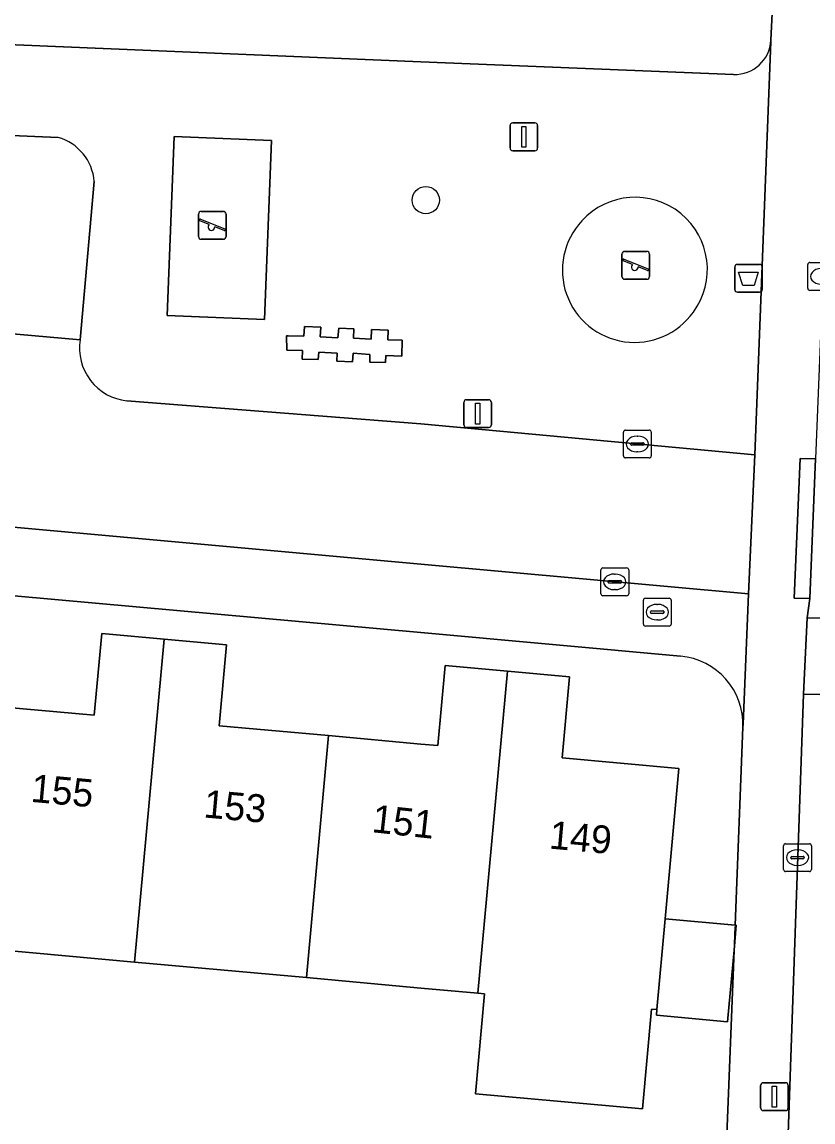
# Model space of a CAD drawing. Extents: x 161354 to 162026, y 386504 to 387460.
# Drawn here: x 161485.68 to 161514.08, y 387130.48 to 387169.99 of the extents above; entities that cross this region are included whole.
import ezdxf

# ---------------------------------------------------------------- set-up
doc = ezdxf.new("R2010")
doc.units = 0
for name, color, linetype in [('IMGEO_Afvalbak', 7, 'Continuous'), ('IMGEO_Boom', 7, 'Continuous'), ('IMGEO_Brandkraan', 7, 'Continuous'), ('IMGEO_Erf', 7, 'Continuous'), ('IMGEO_Kolk', 7, 'Continuous'), ('IMGEO_Lichtmast', 7, 'Continuous'), ('IMGEO_Muur', 7, 'Continuous'), ('IMGEO_Pand', 7, 'Continuous'), ('IMGEO_Pand_nummerreeks', 7, 'Continuous'), ('IMGEO_Parkeervlak_open', 7, 'Continuous'), ('IMGEO_Rijbaan_lokaal_open', 7, 'Continuous'), ('IMGEO_Speelvoorziening', 7, 'Continuous'), ('IMGEO_Terreindeel_open', 7, 'Continuous'), ('IMGEO_Voetpad_open', 7, 'Continuous')]:
    doc.layers.add(name, color=color, linetype=linetype)

msp = doc.modelspace()

# ---------------------------------------------------------------- linework, layer by layer
at = {"layer": 'IMGEO_Afvalbak'}
for p, q in [((161511.265, 387160.385), (161511.265, 387161.185)), ((161511.265, 387161.185), (161511.265, 387160.385)), ((161511.365, 387161.285), (161512.155, 387161.285)), ((161512.155, 387161.285), (161511.365, 387161.285)), ((161512.255, 387161.185), (161512.255, 387160.385)), ((161512.255, 387160.385), (161512.255, 387161.185)), ((161512.155, 387160.285), (161511.365, 387160.285)), ((161511.365, 387160.285), (161512.155, 387160.285))]:
    msp.add_line(p, q, dxfattribs=at)
msp.add_lwpolyline([(161511.408, 387160.999), (161512.112, 387160.999), (161511.963, 387160.529), (161511.557, 387160.529), (161511.408, 387160.999)], dxfattribs=at)
for centre, start, end in [((161511.365, 387161.185), 90, 180), ((161511.365, 387161.185), 90, 180), ((161512.155, 387161.185), 0, 90), ((161512.155, 387161.185), 360, 90), ((161511.365, 387160.385), 180, 270), ((161511.365, 387160.385), 180, 270), ((161512.155, 387160.385), 270, 0), ((161512.155, 387160.385), 270, 0)]:
    msp.add_arc(centre, 0.1, start, end, dxfattribs=at)
at = {"layer": 'IMGEO_Boom'}
msp.add_circle((161500.177, 387163.593), 0.489, dxfattribs=at)
at = {"layer": 'IMGEO_Brandkraan'}
for p, q in [((161507.987, 387148.367), (161507.987, 387149.219)), ((161508.062, 387149.293), (161508.914, 387149.293)), ((161508.475, 387149.073), (161508.5, 387149.073)), ((161508.988, 387149.219), (161508.988, 387148.367)), ((161508.246, 387148.787), (161508.246, 387148.799)), ((161508.684, 387148.75), (161508.286, 387148.75)), ((161508.289, 387148.836), (161508.687, 387148.836)), ((161508.73, 387148.799), (161508.73, 387148.787)), ((161508.914, 387148.293), (161508.062, 387148.293)), ((161508.498, 387148.513), (161508.473, 387148.513))]:
    msp.add_line(p, q, dxfattribs=at)
for points in [[(161507.987, 387148.367), (161507.987, 387149.219)], [(161508.062, 387149.293), (161508.914, 387149.293)], [(161508.988, 387149.219), (161508.988, 387148.367)], [(161508.914, 387148.293), (161508.062, 387148.293)]]:
    msp.add_lwpolyline(points, dxfattribs=at)
for centre, radius, start, end in [((161508.064, 387149.217), 0.0765, 91.552, 178.448), ((161508.064, 387149.217), 0.0765, 91.552, 178.448), ((161508.912, 387149.217), 0.0765, 1.552, 88.448), ((161508.912, 387149.217), 0.0765, 1.552, 88.448), ((161508.286, 387148.796), 0.0403, 85.8775, 175.7526), ((161508.283, 387148.786), 0.0366, 178.938, 274.7102), ((161508.687, 387148.793), 0.043, 264.8664, 352.4533), ((161508.691, 387148.798), 0.0386, 1.7309, 96.639), ((161508.064, 387148.369), 0.0765, 181.552, 268.448), ((161508.064, 387148.369), 0.0765, 181.552, 268.448), ((161508.912, 387148.369), 0.0765, 271.552, 358.448), ((161508.912, 387148.369), 0.0765, 271.552, 358.448)]:
    msp.add_arc(centre, radius, start, end, dxfattribs=at)
for centre, major_axis, ratio, start_param, end_param in [((161508.474, 387148.793), (-0.387, 0.002), 0.722429, 4.712389, 7.853982), ((161508.499, 387148.793), (-0.39, 0.002), 0.717154, 1.570796, 4.712389)]:
    msp.add_ellipse(centre, major_axis=major_axis, ratio=ratio, start_param=start_param, end_param=end_param, dxfattribs=at)
at = {"layer": 'IMGEO_Erf'}
for points in [[(161512.564, 387169.331), (161512.837, 387174.865), (161506.629, 387175.112), (161500.585, 387175.353), (161500, 387175.376), (161494.521, 387175.594), (161488.565, 387175.831), (161482.651, 387176.066), (161476.617, 387176.307), (161470.615, 387176.545), (161464.768, 387176.778), (161458.647, 387177.022), (161452.535, 387177.265), (161452.734, 387182.262), (161452.859, 387185.382)], [(161450.393, 387170.646), (161500, 387168.554), (161511.224, 387168.107)], [(161509.317, 387147.216), (161500, 387148.057), (161450.361, 387152.539)], [(161484.378, 387145.443), (161488.278, 387145.088), (161488.545, 387148.027), (161490.782, 387147.823), (161493.022, 387147.619), (161492.758, 387144.716), (161496.685, 387144.359), (161500, 387144.058), (161500.612, 387144.002), (161500.873, 387146.876), (161503.108, 387146.673), (161505.339, 387146.47), (161505.074, 387143.557), (161509.259, 387143.176), (161508.768, 387137.784), (161511.278, 387137.555), (161511.559, 387144.657)], [(161443.304, 387126.162), (161504.734, 387123.695), (161504.848, 387126.813), (161504.962, 387129.932), (161510.967, 387129.712), (161511.242, 387136.649), (161511.009, 387134.085), (161508.453, 387134.317), (161508.471, 387134.521), (161508.278, 387134.539), (161507.952, 387130.951), (161501.961, 387131.496), (161502.288, 387135.084), (161502.051, 387135.106), (161500, 387135.292), (161495.891, 387135.666), (161489.722, 387136.227), (161483.586, 387136.786)]]:
    msp.add_lwpolyline(points, dxfattribs=at)
for centre, radius, start, end in [((161511.274, 387169.398), 1.292, 267.7926, 357.0266), ((161509.095, 387144.76), 2.466, 357.607, 84.8377)]:
    msp.add_arc(centre, radius, start, end, dxfattribs=at)
at = {"layer": 'IMGEO_Kolk'}
for p, q in [((161513.964, 387161.351), (161514.816, 387161.351)), ((161513.889, 387160.425), (161513.889, 387161.277)), ((161514.816, 387160.351), (161513.964, 387160.351)), ((161507.272, 387154.406), (161507.272, 387155.258)), ((161507.347, 387155.332), (161508.199, 387155.332)), ((161507.76, 387155.112), (161507.785, 387155.112)), ((161508.273, 387155.258), (161508.273, 387154.406)), ((161507.531, 387154.826), (161507.531, 387154.838)), ((161507.969, 387154.789), (161507.571, 387154.789)), ((161507.574, 387154.875), (161507.972, 387154.875)), ((161508.015, 387154.838), (161508.015, 387154.826)), ((161508.199, 387154.332), (161507.347, 387154.332)), ((161507.783, 387154.552), (161507.758, 387154.552)), ((161506.461, 387149.456), (161506.461, 387150.308)), ((161506.536, 387150.382), (161507.388, 387150.382)), ((161507.462, 387150.308), (161507.462, 387149.456)), ((161506.72, 387149.876), (161506.72, 387149.888)), ((161507.158, 387149.839), (161506.76, 387149.839)), ((161506.763, 387149.925), (161507.161, 387149.925)), ((161506.949, 387150.162), (161506.974, 387150.162)), ((161507.204, 387149.888), (161507.204, 387149.876)), ((161506.972, 387149.602), (161506.947, 387149.602)), ((161507.388, 387149.382), (161506.536, 387149.382)), ((161513.02, 387139.552), (161513.02, 387140.404)), ((161513.095, 387140.478), (161513.947, 387140.478)), ((161514.021, 387140.404), (161514.021, 387139.552)), ((161513.279, 387139.972), (161513.279, 387139.984)), ((161513.322, 387140.021), (161513.72, 387140.021)), ((161513.508, 387140.258), (161513.533, 387140.258)), ((161513.763, 387139.984), (161513.763, 387139.972)), ((161513.717, 387139.935), (161513.319, 387139.935)), ((161513.531, 387139.698), (161513.506, 387139.698)), ((161513.947, 387139.478), (161513.095, 387139.478))]:
    msp.add_line(p, q, dxfattribs=at)
for points in [[(161513.964, 387161.351), (161514.816, 387161.351)], [(161513.889, 387160.425), (161513.889, 387161.277)], [(161514.816, 387160.351), (161513.964, 387160.351)], [(161507.272, 387154.406), (161507.272, 387155.258)], [(161507.347, 387155.332), (161508.199, 387155.332)], [(161508.273, 387155.258), (161508.273, 387154.406)], [(161508.199, 387154.332), (161507.347, 387154.332)], [(161506.461, 387149.456), (161506.461, 387150.308)], [(161506.536, 387150.382), (161507.388, 387150.382)], [(161507.462, 387150.308), (161507.462, 387149.456)], [(161507.388, 387149.382), (161506.536, 387149.382)], [(161513.02, 387139.552), (161513.02, 387140.404)], [(161513.095, 387140.478), (161513.947, 387140.478)], [(161514.021, 387140.404), (161514.021, 387139.552)], [(161513.947, 387139.478), (161513.095, 387139.478)]]:
    msp.add_lwpolyline(points, dxfattribs=at)
for centre, radius, start, end in [((161513.966, 387161.275), 0.0765, 91.552, 178.448), ((161513.966, 387161.275), 0.0765, 91.552, 178.448), ((161513.966, 387160.427), 0.0765, 181.552, 268.448), ((161513.966, 387160.427), 0.0765, 181.552, 268.448), ((161507.349, 387155.256), 0.0765, 91.552, 178.448), ((161507.349, 387155.256), 0.0765, 91.552, 178.448), ((161508.197, 387155.256), 0.0765, 1.552, 88.448), ((161508.197, 387155.256), 0.0765, 1.552, 88.448), ((161507.571, 387154.835), 0.0403, 85.8775, 175.7526), ((161507.568, 387154.825), 0.0366, 178.938, 274.7102), ((161507.972, 387154.832), 0.043, 264.8664, 352.4533), ((161507.976, 387154.837), 0.0386, 1.7309, 96.639), ((161507.349, 387154.408), 0.0765, 181.552, 268.448), ((161507.349, 387154.408), 0.0765, 181.552, 268.448), ((161508.197, 387154.408), 0.0765, 271.552, 358.448), ((161508.197, 387154.408), 0.0765, 271.552, 358.448), ((161506.538, 387150.306), 0.0765, 91.552, 178.448), ((161506.538, 387150.306), 0.0765, 91.552, 178.448), ((161507.386, 387150.306), 0.0765, 1.552, 88.448), ((161507.386, 387150.306), 0.0765, 1.552, 88.448), ((161506.76, 387149.885), 0.0403, 85.8775, 175.7526), ((161506.757, 387149.875), 0.0366, 178.938, 274.7102), ((161507.161, 387149.882), 0.043, 264.8664, 352.4533), ((161507.165, 387149.887), 0.0386, 1.7309, 96.639), ((161506.538, 387149.458), 0.0765, 181.552, 268.448), ((161506.538, 387149.458), 0.0765, 181.552, 268.448), ((161507.386, 387149.458), 0.0765, 271.552, 358.448), ((161507.386, 387149.458), 0.0765, 271.552, 358.448), ((161513.097, 387140.402), 0.0765, 91.552, 178.448), ((161513.097, 387140.402), 0.0765, 91.552, 178.448), ((161513.945, 387140.402), 0.0765, 1.552, 88.448), ((161513.945, 387140.402), 0.0765, 1.552, 88.448), ((161513.319, 387139.981), 0.0403, 85.8775, 175.7526), ((161513.316, 387139.971), 0.0366, 178.938, 274.7102), ((161513.72, 387139.978), 0.043, 264.8664, 352.4533), ((161513.724, 387139.983), 0.0386, 1.7309, 96.639), ((161513.097, 387139.554), 0.0765, 181.552, 268.448), ((161513.097, 387139.554), 0.0765, 181.552, 268.448), ((161513.945, 387139.554), 0.0765, 271.552, 358.448), ((161513.945, 387139.554), 0.0765, 271.552, 358.448)]:
    msp.add_arc(centre, radius, start, end, dxfattribs=at)
for centre, major_axis, ratio, start_param, end_param in [((161514.376, 387160.851), (-0.387, 0.002), 0.722429, 4.712389, 7.853982), ((161507.759, 387154.832), (-0.387, 0.002), 0.722429, 4.712389, 7.853982), ((161507.784, 387154.832), (-0.39, 0.002), 0.717154, 1.570796, 4.712389), ((161506.948, 387149.882), (-0.387, 0.002), 0.722429, 4.712389, 7.853982), ((161506.973, 387149.882), (-0.39, 0.002), 0.717154, 1.570796, 4.712389), ((161513.507, 387139.978), (-0.387, 0.002), 0.722429, 4.712389, 7.853982), ((161513.532, 387139.978), (-0.39, 0.002), 0.717154, 1.570796, 4.712389)]:
    msp.add_ellipse(centre, major_axis=major_axis, ratio=ratio, start_param=start_param, end_param=end_param, dxfattribs=at)
at = {"layer": 'IMGEO_Lichtmast'}
for p, q in [((161503.201, 387165.466), (161503.201, 387166.266)), ((161503.201, 387166.266), (161503.201, 387165.466)), ((161503.301, 387166.366), (161504.091, 387166.366)), ((161504.091, 387166.366), (161503.301, 387166.366)), ((161504.191, 387166.266), (161504.191, 387165.466)), ((161504.191, 387165.466), (161504.191, 387166.266)), ((161504.091, 387165.366), (161503.301, 387165.366)), ((161503.301, 387165.366), (161504.091, 387165.366)), ((161501.543, 387155.524), (161501.543, 387156.324)), ((161501.543, 387156.324), (161501.543, 387155.524)), ((161501.643, 387156.424), (161502.433, 387156.424)), ((161502.433, 387156.424), (161501.643, 387156.424)), ((161502.533, 387156.324), (161502.533, 387155.524)), ((161502.533, 387155.524), (161502.533, 387156.324)), ((161502.433, 387155.424), (161501.643, 387155.424)), ((161501.643, 387155.424), (161502.433, 387155.424)), ((161512.195, 387130.991), (161512.195, 387131.791)), ((161512.195, 387131.791), (161512.195, 387130.991)), ((161512.295, 387131.891), (161513.085, 387131.891)), ((161513.085, 387131.891), (161512.295, 387131.891)), ((161513.185, 387131.791), (161513.185, 387130.991)), ((161513.185, 387130.991), (161513.185, 387131.791)), ((161513.085, 387130.891), (161512.295, 387130.891)), ((161512.295, 387130.891), (161513.085, 387130.891))]:
    msp.add_line(p, q, dxfattribs=at)
for points in [[(161503.621, 387166.241), (161503.771, 387166.241), (161503.771, 387165.491), (161503.621, 387165.491), (161503.621, 387166.241)], [(161501.963, 387156.299), (161502.113, 387156.299), (161502.113, 387155.549), (161501.963, 387155.549), (161501.963, 387156.299)], [(161512.615, 387131.766), (161512.765, 387131.766), (161512.765, 387131.016), (161512.615, 387131.016), (161512.615, 387131.766)]]:
    msp.add_lwpolyline(points, dxfattribs=at)
for centre, start, end in [((161503.301, 387166.266), 90, 180), ((161503.301, 387166.266), 90, 180), ((161504.091, 387166.266), 0, 90), ((161504.091, 387166.266), 360, 90), ((161503.301, 387165.466), 180, 270), ((161503.301, 387165.466), 180, 270), ((161504.091, 387165.466), 270, 0), ((161504.091, 387165.466), 270, 0), ((161501.643, 387156.324), 90, 180), ((161501.643, 387156.324), 90, 180), ((161502.433, 387156.324), 0, 90), ((161502.433, 387156.324), 360, 90), ((161501.643, 387155.524), 180, 270), ((161501.643, 387155.524), 180, 270), ((161502.433, 387155.524), 270, 0), ((161502.433, 387155.524), 270, 0), ((161512.295, 387131.791), 90, 180), ((161512.295, 387131.791), 90, 180), ((161513.085, 387131.791), 0, 90), ((161513.085, 387131.791), 360, 90), ((161512.295, 387130.991), 180, 270), ((161512.295, 387130.991), 180, 270), ((161513.085, 387130.991), 270, 0), ((161513.085, 387130.991), 270, 0)]:
    msp.add_arc(centre, 0.1, start, end, dxfattribs=at)
at = {"layer": 'IMGEO_Muur'}
msp.add_lwpolyline([(161511.276, 387137.506), (161510.967, 387129.712)], dxfattribs=at)
at = {"layer": 'IMGEO_Pand'}
for points in [[(161483.586, 387136.786), (161489.722, 387136.227), (161490.782, 387147.823), (161488.545, 387148.027), (161488.278, 387145.088), (161484.378, 387145.443)], [(161496.685, 387144.359), (161492.758, 387144.716), (161493.022, 387147.619), (161490.782, 387147.823), (161489.722, 387136.227), (161495.891, 387135.666)], [(161495.891, 387135.666), (161500, 387135.292), (161502.051, 387135.106), (161503.108, 387146.673), (161500.873, 387146.876), (161500.612, 387144.002), (161500, 387144.058), (161496.685, 387144.359)], [(161509.259, 387143.176), (161505.074, 387143.557), (161505.339, 387146.47), (161503.108, 387146.673), (161502.051, 387135.106), (161502.288, 387135.084), (161501.961, 387131.496), (161507.952, 387130.951), (161508.278, 387134.539), (161508.471, 387134.521), (161508.768, 387137.784)], [(161511.242, 387136.649), (161511.324, 387137.551), (161511.278, 387137.555), (161508.768, 387137.784), (161508.471, 387134.521), (161508.453, 387134.317), (161511.009, 387134.085)]]:
    msp.add_lwpolyline(points, close=True, dxfattribs=at)
at = {"layer": 'IMGEO_Parkeervlak_open'}
msp.add_lwpolyline([(161486.987, 387165.846), (161459.959, 387166.998), (161459.502, 387161.089), (161487.767, 387158.575), (161488.276, 387164.264)], dxfattribs=at)
msp.add_arc((161486.476, 387164.114), 1.806, 4.779, 73.5667, dxfattribs=at)
at = {"layer": 'IMGEO_Rijbaan_lokaal_open'}
for points in [[(161521.716, 387215.261), (161521.729, 387215.412), (161516.757, 387215.567), (161516.576, 387211.569), (161515.97, 387198.858), (161514.171, 387154.297), (161513.967, 387149.285), (161513.863, 387148.592), (161520.885, 387148.487), (161522.637, 387191.598)], [(161487.767, 387158.575), (161459.502, 387161.089), (161459.959, 387166.998), (161450.944, 387167.509), (161450.827, 387164.388), (161450.711, 387161.266), (161450.594, 387158.144), (161450.477, 387155.023), (161500, 387150.511), (161511.765, 387149.451), (161511.985, 387154.44), (161500, 387155.552), (161489.451, 387156.383)]]:
    msp.add_lwpolyline(points, dxfattribs=at)
for points in [[(161520.885, 387148.487), (161513.863, 387148.592), (161513.739, 387145.846), (161520.812, 387145.699)], [(161519.725, 387120.348), (161519.774, 387121.572), (161520.445, 387138.15), (161520.472, 387138.311), (161520.812, 387145.699), (161513.739, 387145.846), (161513.191, 387130.059), (161512.919, 387123.336), (161511.482, 387089.761), (161518.541, 387089.529), (161518.878, 387099.285)]]:
    msp.add_lwpolyline(points, close=True, dxfattribs=at)
msp.add_arc((161489.654, 387158.282), 1.91, 171.1741, 263.8923, dxfattribs=at)
at = {"layer": 'IMGEO_Speelvoorziening'}
for p, q in [((161492.019, 387162.287), (161492.019, 387163.087)), ((161492.019, 387163.087), (161492.019, 387162.287)), ((161492.088, 387162.912), (161492.964, 387162.559)), ((161492.119, 387163.187), (161492.909, 387163.187)), ((161492.909, 387163.187), (161492.119, 387163.187)), ((161493.009, 387163.087), (161493.009, 387162.287)), ((161493.009, 387162.287), (161493.009, 387163.087)), ((161492.402, 387162.715), (161492.063, 387162.852)), ((161492.94, 387162.499), (161492.6, 387162.636)), ((161492.909, 387162.187), (161492.119, 387162.187)), ((161492.119, 387162.187), (161492.909, 387162.187)), ((161507.319, 387161.749), (161508.109, 387161.749)), ((161508.109, 387161.749), (161507.319, 387161.749)), ((161507.219, 387160.849), (161507.219, 387161.649)), ((161507.219, 387161.649), (161507.219, 387160.849)), ((161507.602, 387161.277), (161507.263, 387161.414)), ((161507.288, 387161.474), (161508.164, 387161.121)), ((161508.209, 387161.649), (161508.209, 387160.849)), ((161508.209, 387160.849), (161508.209, 387161.649)), ((161508.14, 387161.061), (161507.8, 387161.198)), ((161508.109, 387160.749), (161507.319, 387160.749)), ((161507.319, 387160.749), (161508.109, 387160.749))]:
    msp.add_line(p, q, dxfattribs=at)
for centre, radius, start, end in [((161492.119, 387163.087), 0.1, 90, 180), ((161492.119, 387163.087), 0.1, 90, 180), ((161492.076, 387162.882), 0.0327, 68.078, 248.078), ((161492.909, 387163.087), 0.1, 0, 90), ((161492.909, 387163.087), 0.1, 360, 90), ((161492.481, 387162.625), 0.12, 130.9928, 5.1632), ((161492.952, 387162.529), 0.0327, 248.078, 68.078), ((161492.119, 387162.287), 0.1, 180, 270), ((161492.119, 387162.287), 0.1, 180, 270), ((161492.909, 387162.287), 0.1, 270, 0), ((161492.909, 387162.287), 0.1, 270, 0), ((161507.319, 387161.649), 0.1, 90, 180), ((161507.319, 387161.649), 0.1, 90, 180), ((161508.109, 387161.649), 0.1, 0, 90), ((161508.109, 387161.649), 0.1, 360, 90), ((161507.276, 387161.444), 0.0327, 68.078, 248.078), ((161507.681, 387161.187), 0.12, 130.9928, 5.1632), ((161508.152, 387161.091), 0.0327, 248.078, 68.078), ((161507.319, 387160.849), 0.1, 180, 270), ((161507.319, 387160.849), 0.1, 180, 270), ((161508.109, 387160.849), 0.1, 270, 0), ((161508.109, 387160.849), 0.1, 270, 0)]:
    msp.add_arc(centre, radius, start, end, dxfattribs=at)
at = {"layer": 'IMGEO_Terreindeel_open'}
msp.add_lwpolyline([(161494.389, 387159.306), (161494.644, 387165.734), (161491.146, 387165.873), (161490.891, 387159.445)], close=True, dxfattribs=at)
for centre, radius, start, end in [((161507.695, 387161.103), 2.59, 323.6641, 137.8194), ((161507.672, 387161.074), 2.592, 136.9986, 324.485)]:
    msp.add_arc(centre, radius, start, end, dxfattribs=at)
at = {"layer": 'IMGEO_Voetpad_open'}
for points in [[(161514.305, 387212.037), (161513.963, 387203.398), (161513.607, 387194.323), (161513.548, 387192.824), (161513.161, 387182.981), (161512.837, 387174.865), (161512.564, 387169.331), (161512.566, 387169.271), (161511.985, 387154.44), (161511.765, 387149.451), (161511.574, 387144.771), (161511.559, 387144.657), (161511.278, 387137.555), (161511.324, 387137.551), (161511.242, 387136.649), (161510.967, 387129.712), (161510.853, 387126.594), (161510.739, 387123.475), (161510.669, 387121.856), (161510.192, 387110.915), (161509.854, 387102.729)], [(161511.224, 387168.107), (161500, 387168.554), (161450.393, 387170.646), (161448.92, 387170.708), (161421.232, 387171.876), (161420.847, 387167.119)], [(161489.451, 387156.383), (161500, 387155.552), (161511.985, 387154.44), (161512.566, 387169.271)], [(161512.566, 387169.271), (161512.564, 387169.331)], [(161422.739, 387168.563), (161443.609, 387167.785), (161445.006, 387167.731), (161450.944, 387167.509), (161459.959, 387166.998), (161486.987, 387165.846)], [(161488.276, 387164.264), (161487.767, 387158.575)], [(161511.765, 387149.451), (161500, 387150.511), (161450.477, 387155.023), (161450.361, 387152.539), (161500, 387148.057), (161509.317, 387147.216)], [(161508.97, 387025.525), (161510.001, 387051.057), (161509.451, 387051.071), (161509.707, 387057.441), (161510.258, 387057.427), (161511.056, 387077.183), (161510.504, 387077.197), (161510.709, 387082.286), (161511.261, 387082.272), (161511.352, 387086.863), (161511.482, 387089.761), (161512.919, 387123.336), (161512.362, 387123.349), (161512.629, 387130.073), (161513.191, 387130.059), (161513.739, 387145.846), (161513.863, 387148.592), (161513.967, 387149.285), (161513.396, 387149.301), (161513.611, 387154.312), (161514.171, 387154.297)], [(161511.559, 387144.657), (161511.574, 387144.771), (161511.765, 387149.451)]]:
    msp.add_lwpolyline(points, dxfattribs=at)
for points in [[(161491.146, 387165.873), (161494.644, 387165.734), (161494.389, 387159.306), (161490.891, 387159.445)], [(161495.178, 387158.719), (161495.233, 387158.718), (161495.804, 387158.705), (161495.828, 387159.049), (161496.404, 387159.023), (161496.381, 387158.68), (161497.024, 387158.651), (161497.056, 387158.994), (161497.597, 387158.964), (161497.588, 387158.635), (161498.218, 387158.597), (161498.225, 387158.942), (161498.823, 387158.917), (161498.811, 387158.578), (161499.329, 387158.559), (161499.32, 387157.985), (161498.745, 387158.014), (161498.727, 387157.759), (161498.171, 387157.769), (161498.171, 387158.051), (161497.569, 387158.089), (161497.541, 387157.788), (161496.985, 387157.806), (161496.995, 387158.096), (161496.341, 387158.134), (161496.317, 387157.863), (161495.741, 387157.88), (161495.752, 387158.192), (161495.187, 387158.202)], [(161495.178, 387158.719), (161495.187, 387158.202), (161495.752, 387158.192), (161495.741, 387157.88), (161496.317, 387157.863), (161496.341, 387158.134), (161496.995, 387158.096), (161496.985, 387157.806), (161497.541, 387157.788), (161497.569, 387158.089), (161498.171, 387158.051), (161498.171, 387157.769), (161498.727, 387157.759), (161498.745, 387158.014), (161499.32, 387157.985), (161499.329, 387158.559), (161498.811, 387158.578), (161498.823, 387158.917), (161498.225, 387158.942), (161498.218, 387158.597), (161497.588, 387158.635), (161497.597, 387158.964), (161497.056, 387158.994), (161497.024, 387158.651), (161496.381, 387158.68), (161496.404, 387159.023), (161495.828, 387159.049), (161495.804, 387158.705), (161495.233, 387158.718)], [(161514.171, 387154.297), (161513.611, 387154.312), (161513.396, 387149.301), (161513.967, 387149.285)]]:
    msp.add_lwpolyline(points, close=True, dxfattribs=at)
for centre, radius, start, end in [((161511.274, 387169.398), 1.292, 267.7926, 357.0266), ((161486.476, 387164.114), 1.806, 4.779, 73.5667), ((161507.695, 387161.103), 2.59, 323.6641, 137.8194), ((161507.672, 387161.074), 2.592, 136.9986, 324.485), ((161489.654, 387158.282), 1.91, 171.1741, 263.8923), ((161509.095, 387144.76), 2.466, 357.607, 84.8377)]:
    msp.add_arc(centre, radius, start, end, dxfattribs=at)

# ---------------------------------------------------------------- texts
at = {"layer": 'IMGEO_Pand_nummerreeks'}
for s, rotation, p in [('155', 354.8479, (161485.976, 387141.983)), ('153', 354.8479, (161492.178, 387141.424)), ('151', 353.7944, (161498.215, 387140.894)), ('149', 354.8491, (161504.582, 387140.305))]:
    msp.add_text(s, height=1, rotation=rotation, dxfattribs=at).set_placement(p)

doc.saveas('drawing.dxf')
